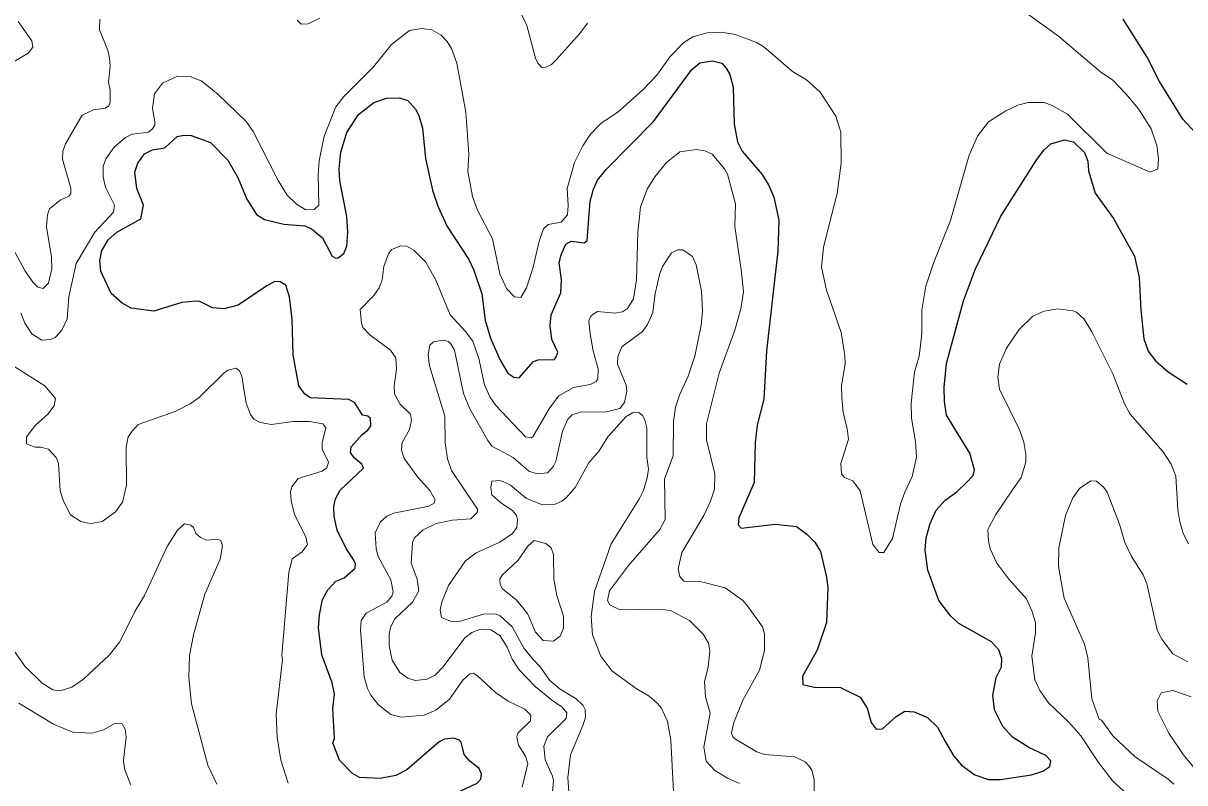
# Model space of a CAD drawing. Extents: x 294.2 to 320.3, y 7482.7 to 7510.7.
# Drawn here: x 305.694 to 308.278, y 7495.369 to 7497.059 of the extents above; entities that cross this region are included whole.
import ezdxf

# ---------------------------------------------------------------- set-up
doc = ezdxf.new("R2010")
doc.units = 0
doc.header["$LTSCALE"] = 0.032
doc.layers.add('1', color=7, linetype='Continuous', lineweight=25)
doc.layers.add('2', color=7, linetype='Continuous', lineweight=13)

msp = doc.modelspace()

# ---------------------------------------------------------------- linework, layer by layer
at = {"layer": '1'}
for points in [[(308.3189, 7496.7964), (308.2733, 7496.8459), (308.2211, 7496.9293), (308.1943, 7496.9835), (308.1405, 7497.0684)], [(306.3982, 7496.7082), (306.3969, 7496.735), (306.4007, 7496.772), (306.4135, 7496.8161), (306.4396, 7496.8563), (306.4741, 7496.8831), (306.5016, 7496.8927), (306.531, 7496.8933), (306.5495, 7496.887), (306.5661, 7496.8678), (306.5737, 7496.8538), (306.582, 7496.8257), (306.5884, 7496.758), (306.6043, 7496.6878), (306.6159, 7496.652), (306.6369, 7496.6071), (306.6849, 7496.5332), (306.6961, 7496.5096), (306.7142, 7496.457), (306.7216, 7496.3987), (306.7334, 7496.3586), (306.7546, 7496.3099), (306.7719, 7496.2808), (306.7853, 7496.2714), (306.7971, 7496.2706), (306.829, 7496.3064), (306.8393, 7496.3104), (306.8754, 7496.3111), (306.8801, 7496.3182), (306.8833, 7496.3276), (306.8699, 7496.3552), (306.866, 7496.3858), (306.8684, 7496.4102), (306.8894, 7496.4597), (306.891, 7496.488), (306.8863, 7496.5266), (306.8902, 7496.5439), (306.9006, 7496.568), (306.9125, 7496.5746), (306.9413, 7496.5706), (306.948, 7496.5761), (306.9551, 7496.6634), (306.9622, 7496.6901), (306.9712, 7496.7098), (306.9909, 7496.7334), (307.0957, 7496.8403), (307.181, 7496.9566), (307.1991, 7496.9708), (307.2274, 7496.9755), (307.2478, 7496.97), (307.2573, 7496.959), (307.2659, 7496.9448), (307.273, 7496.9173), (307.275, 7496.8347), (307.2828, 7496.7954), (307.2931, 7496.7742), (307.3373, 7496.7227), (307.3523, 7496.6983), (307.3635, 7496.6724), (307.3744, 7496.6212), (307.3721, 7496.552), (307.3474, 7496.3302), (307.3415, 7496.2225), (307.3266, 7496.1651), (307.3219, 7496.1266), (307.32, 7496.0377), (307.2856, 7495.9586), (307.2844, 7495.9429), (307.2907, 7495.9358), (307.3662, 7495.9445), (307.4136, 7495.9397), (307.4372, 7495.9224), (307.4545, 7495.9044), (307.4671, 7495.8839), (307.481, 7495.8271), (307.4836, 7495.8041), (307.4803, 7495.7262), (307.4598, 7495.6646), (307.4276, 7495.6064), (307.428, 7495.5883), (307.4532, 7495.582), (307.5121, 7495.5812), (307.5554, 7495.56), (307.5711, 7495.5356), (307.5797, 7495.5034), (307.5908, 7495.4885), (307.6049, 7495.4893), (307.6356, 7495.5168), (307.6552, 7495.5286), (307.6757, 7495.527), (307.7053, 7495.5144), (307.7274, 7495.4932), (307.7437, 7495.4625), (307.7638, 7495.4287), (307.7811, 7495.4082)], [(306.688, 7495.4163), (306.6747, 7495.432), (306.6682, 7495.4599), (306.6644, 7495.4644), (306.651, 7495.4683), (306.6312, 7495.4663), (306.6191, 7495.4606), (306.5475, 7495.398), (306.5227, 7495.3852), (306.4876, 7495.3789), (306.4416, 7495.3807), (306.4263, 7495.3897), (306.3975, 7495.4197), (306.3828, 7495.458), (306.3864, 7495.4677), (306.3824, 7495.5345), (306.3864, 7495.5667), (306.3811, 7495.5919), (306.3583, 7495.654), (306.3504, 7495.7138), (306.353, 7495.7429), (306.3593, 7495.7767), (306.3711, 7495.7987), (306.3892, 7495.8175), (306.4081, 7495.8254), (306.4324, 7495.8466), (306.4332, 7495.8561), (306.4289, 7495.8663), (306.4124, 7495.8907), (306.3919, 7495.9316), (306.3857, 7495.9615), (306.3849, 7495.9843), (306.3888, 7496.0008), (306.3986, 7496.02), (306.4505, 7496.0695), (306.4474, 7496.0781), (306.4297, 7496.0923), (306.4218, 7496.1041), (306.4234, 7496.1166), (306.4478, 7496.1442), (306.4604, 7496.1536), (306.4674, 7496.1638), (306.4667, 7496.1795), (306.4604, 7496.185), (306.4486, 7496.1874), (306.4313, 7496.2149), (306.4183, 7496.222), (306.3326, 7496.226), (306.32, 7496.2338), (306.3066, 7496.2527), (306.2943, 7496.3211), (306.2922, 7496.4004), (306.2864, 7496.4502), (306.2777, 7496.4761), (306.2654, 7496.484), (306.2532, 7496.4847), (306.236, 7496.4751), (306.1721, 7496.4317), (306.1408, 7496.4234), (306.1147, 7496.426), (306.0866, 7496.44), (306.0777, 7496.4406), (306.047, 7496.4375), (305.9844, 7496.4189), (305.9341, 7496.4256), (305.9136, 7496.4366), (305.8893, 7496.4579), (305.8668, 7496.5073), (305.8645, 7496.5302), (305.8684, 7496.5537), (305.8826, 7496.5773), (305.9022, 7496.5946), (305.9553, 7496.6238), (305.9616, 7496.6544), (305.9466, 7496.6914), (305.9419, 7496.7276), (305.9486, 7496.748), (305.9635, 7496.7684), (305.9816, 7496.7778), (306.0091, 7496.7818), (306.0366, 7496.8069), (306.0508, 7496.8101), (306.0677, 7496.8093), (306.1101, 7496.7936), (306.1487, 7496.7542), (306.1715, 7496.7157), (306.1914, 7496.6674), (306.2125, 7496.6337), (306.2306, 7496.6227), (306.2738, 7496.6125), (306.3206, 7496.6086), (306.3348, 7496.6015), (306.3599, 7496.5818), (306.3812, 7496.5409), (306.389, 7496.5362)], [(307.9777, 7495.4054), (307.9797, 7495.418), (307.9687, 7495.4298), (307.9309, 7495.4479), (307.8941, 7495.4708), (307.873, 7495.4944), (307.8544, 7495.5319), (307.8505, 7495.5634), (307.8584, 7495.6035), (307.87, 7495.6271), (307.8707, 7495.6452), (307.8637, 7495.6648), (307.8479, 7495.6829), (307.7748, 7495.7238), (307.7573, 7495.7403), (307.7306, 7495.7747), (307.7058, 7495.8424), (307.7, 7495.8871), (307.7021, 7495.9146), (307.7116, 7495.9461), (307.7249, 7495.976), (307.7446, 7495.998), (307.7705, 7496.0168), (307.7929, 7496.038), (307.8071, 7496.053), (307.8102, 7496.0656), (307.7992, 7496.1025), (307.7477, 7496.1874), (307.743, 7496.2173), (307.7422, 7496.2495), (307.7474, 7496.3022), (307.7857, 7496.4414), (307.8122, 7496.513), (307.8685, 7496.6299), (307.9483, 7496.7557), (307.9646, 7496.7777), (307.9795, 7496.7911), (308.0102, 7496.7997), (308.0298, 7496.795), (308.0542, 7496.7714), (308.0621, 7496.7526), (308.0636, 7496.7305), (308.0782, 7496.681), (308.1191, 7496.6251), (308.166, 7496.541), (308.1762, 7496.4938), (308.1797, 7496.4206), (308.1868, 7496.357), (308.1962, 7496.3294), (308.2123, 7496.3082), (308.2406, 7496.2838), (308.2831, 7496.2563)], [(306.389, 7496.5362), (306.3945, 7496.537), (306.4071, 7496.5472), (306.4134, 7496.563), (306.416, 7496.5945), (306.4135, 7496.629), (306.3982, 7496.7082)], [(306.6522, 7495.3368), (306.6672, 7495.3517), (306.7038, 7495.3684), (306.7116, 7495.377), (306.7132, 7495.3888), (306.7077, 7495.4014), (306.688, 7495.4163)], [(307.7811, 7495.4082), (307.8105, 7495.3871), (307.8411, 7495.3763), (307.8676, 7495.3763), (307.9368, 7495.3873), (307.9619, 7495.3952), (307.9777, 7495.4054)]]:
    msp.add_lwpolyline(points, dxfattribs=at)
at = {"layer": '2'}
for points in [[(307.8884, 7497.1085), (307.9969, 7497.0306)], [(306.7965, 7497.0913), (306.8138, 7497.0542), (306.8336, 7496.9815), (306.8387, 7496.97), (306.8476, 7496.9604), (306.8534, 7496.9597), (306.8687, 7496.9674), (306.8789, 7496.977), (306.9319, 7497.0364), (306.9492, 7497.0593)], [(305.662, 7496.5754), (305.6978, 7496.509), (305.715, 7496.4834), (305.7265, 7496.4719), (305.738, 7496.4687), (305.7501, 7496.4809), (305.7578, 7496.5128), (305.7571, 7496.5384), (305.7456, 7496.606), (305.7482, 7496.6328), (305.7526, 7496.6462), (305.7763, 7496.6654), (305.7954, 7496.6743), (305.7999, 7496.6807), (305.7999, 7496.6922), (305.7814, 7496.7567), (305.782, 7496.7746), (305.7878, 7496.7912), (305.8248, 7496.855), (305.8504, 7496.8665), (305.8772, 7496.8703), (305.8842, 7496.8754), (305.8873, 7496.8831), (305.8873, 7496.9099), (305.8835, 7496.9278), (305.8873, 7496.9636), (305.8861, 7496.9815), (305.8822, 7496.9993), (305.8638, 7497.0446), (305.8644, 7497.0683)], [(305.6741, 7496.9744), (305.7048, 7496.9923), (305.715, 7497.0057), (305.7131, 7497.0197), (305.6824, 7497.0632)], [(306.303, 7497.0657), (306.3119, 7497.0574), (306.3279, 7497.058), (306.3535, 7497.0702)], [(306.6235, 7497.0325), (306.6025, 7497.0447), (306.5795, 7497.0472), (306.5533, 7497.0427), (306.513, 7497.0121), (306.4729, 7496.9623), (306.4071, 7496.8965)], [(308.2152, 7496.7874), (308.2191, 7496.758), (308.2178, 7496.7356), (308.2006, 7496.728), (308.1042, 7496.7701), (308.0167, 7496.8569), (307.9829, 7496.8761), (307.965, 7496.8825), (307.9292, 7496.8831), (307.9062, 7496.8767), (307.8794, 7496.8646), (307.8411, 7496.8397), (307.8162, 7496.8078), (307.7977, 7496.7656), (307.7568, 7496.6201), (307.7185, 7496.5256), (307.7013, 7496.4745), (307.693, 7496.4209), (307.693, 7496.3698), (307.6898, 7496.343), (307.6866, 7496.3187), (307.6764, 7496.283), (307.6687, 7496.214), (307.67, 7496.1808), (307.6789, 7496.1284), (307.6809, 7496.094), (307.6712, 7496.0506), (307.6546, 7496.0161), (307.6451, 7495.9893), (307.6272, 7495.9126), (307.608, 7495.8814), (307.5978, 7495.8813), (307.5838, 7495.8992), (307.5557, 7496.0186), (307.5391, 7496.041), (307.5206, 7496.0486), (307.5142, 7496.0563), (307.5129, 7496.0793), (307.5295, 7496.1336), (307.5269, 7496.1578), (307.518, 7496.1923), (307.5149, 7496.2268), (307.5142, 7496.2523), (307.5225, 7496.3021), (307.5212, 7496.32), (307.5136, 7496.3711), (307.481, 7496.4656), (307.4695, 7496.5166), (307.474, 7496.5601), (307.4868, 7496.6111), (307.5046, 7496.6801), (307.5136, 7496.7478), (307.5123, 7496.8167), (307.5014, 7496.8525), (307.4669, 7496.9061), (307.4363, 7496.9336), (307.405, 7496.9521), (307.3412, 7497.007), (307.3252, 7497.0165), (307.278, 7497.0338), (307.2461, 7497.0395), (307.2154, 7497.0376), (307.1835, 7497.0287), (307.1631, 7497.0165), (307.133, 7496.9852), (307.103, 7496.9437), (307.0724, 7496.9112), (307.0162, 7496.8614), (306.9798, 7496.8365), (306.9555, 7496.8122), (306.9383, 7496.7861), (306.9198, 7496.749), (306.9038, 7496.6916), (306.9063, 7496.6533), (306.9045, 7496.6328), (306.8904, 7496.6169), (306.8617, 7496.6111), (306.8508, 7496.6015), (306.8412, 7496.5741), (306.8285, 7496.5166), (306.8131, 7496.4707), (306.8004, 7496.4489), (306.787, 7496.4503), (306.7692, 7496.4692), (306.7538, 7496.5019), (306.7378, 7496.5792), (306.704, 7496.6431), (306.6931, 7496.6737), (306.6829, 7496.7299), (306.6854, 7496.7682), (306.6784, 7496.8614), (306.6586, 7496.97), (306.6465, 7497.0032), (306.6369, 7497.0185), (306.6235, 7497.0325)], [(307.9969, 7497.0306), (308.0901, 7496.9508), (308.1175, 7496.9323), (308.1463, 7496.9022), (308.175, 7496.8684), (308.2025, 7496.8244), (308.2152, 7496.7874)], [(306.4071, 7496.8965), (306.3892, 7496.8735), (306.3636, 7496.8078), (306.3522, 7496.7529), (306.3496, 7496.7222), (306.3516, 7496.6545), (306.3407, 7496.645), (306.3228, 7496.6443), (306.3017, 7496.6565), (306.2813, 7496.6769), (306.2609, 7496.7095), (306.2053, 7496.818), (306.19, 7496.8403), (306.1268, 7496.901), (306.091, 7496.9303), (306.0674, 7496.9399), (306.0368, 7496.9412), (306.0036, 7496.9259), (305.9857, 7496.9023), (305.9818, 7496.8704), (305.9869, 7496.8397), (305.9863, 7496.8321), (305.9812, 7496.8244), (305.9729, 7496.8167), (305.9359, 7496.8123), (305.9212, 7496.8046), (305.8963, 7496.7835), (305.8778, 7496.7573), (305.872, 7496.7401), (305.872, 7496.7171), (305.8771, 7496.6941), (305.897, 7496.6546), (305.895, 7496.6392), (305.8529, 7496.5945), (305.8114, 7496.5243), (305.7954, 7496.4502), (305.7916, 7496.4017), (305.7801, 7496.3762), (305.7654, 7496.3608), (305.7546, 7496.3557), (305.7354, 7496.3544), (305.7131, 7496.3685), (305.6978, 7496.3915), (305.6888, 7496.4145)], [(306.513, 7496.5556), (306.5335, 7496.5638), (306.5475, 7496.5632), (306.5629, 7496.5543), (306.5897, 7496.5275), (306.612, 7496.4873), (306.6433, 7496.4107), (306.6778, 7496.3736), (306.6938, 7496.3519), (306.7071, 7496.3136), (306.7199, 7496.2549), (306.7321, 7496.2281), (306.7455, 7496.2089), (306.8112, 7496.1393), (306.8234, 7496.1367), (306.8272, 7496.1393), (306.8642, 7496.2025), (306.8853, 7496.23), (306.9179, 7496.2484), (306.9549, 7496.2555), (306.9683, 7496.2619), (306.9722, 7496.2682), (306.9728, 7496.2906), (306.9613, 7496.3302), (306.9549, 7496.3685), (306.9523, 7496.3966), (306.9555, 7496.4068), (306.9613, 7496.4119), (306.9715, 7496.4177), (307.0098, 7496.4138), (307.027, 7496.417), (307.0379, 7496.4247), (307.0513, 7496.4458), (307.0583, 7496.4886), (307.0609, 7496.5933), (307.0666, 7496.6507), (307.082, 7496.6903), (307.0986, 7496.7171), (307.1247, 7496.749), (307.1541, 7496.7727), (307.1912, 7496.7784), (307.2103, 7496.7752), (307.2262, 7496.7682), (307.2537, 7496.7356), (307.2601, 7496.7235), (307.2779, 7496.6571), (307.2767, 7496.6073), (307.2907, 7496.5115), (307.2958, 7496.4617), (307.2901, 7496.4234), (307.2767, 7496.3762), (307.2416, 7496.2804), (307.2141, 7496.168), (307.2141, 7496.1323), (307.2326, 7496.0569), (307.2314, 7496.0225), (307.223, 7495.9956), (307.2077, 7495.9637), (307.1586, 7495.882), (307.1509, 7495.845), (307.1547, 7495.8284), (307.163, 7495.8181), (307.2, 7495.8168), (307.255, 7495.8028), (307.2946, 7495.7747), (307.3061, 7495.7606), (307.338, 7495.716), (307.3425, 7495.7007), (307.3425, 7495.6636), (307.3316, 7495.6202), (307.2945, 7495.5532), (307.2735, 7495.5015), (307.2697, 7495.4798), (307.2722, 7495.4714), (307.2786, 7495.4663), (307.3258, 7495.4382), (307.3431, 7495.4325), (307.4095, 7495.4268), (307.4331, 7495.4159), (307.4427, 7495.4057), (307.4484, 7495.3974), (307.4529, 7495.3776), (307.4529, 7495.3495)], [(306.4435, 7496.4221), (306.4735, 7496.4534), (306.4856, 7496.4707), (306.492, 7496.4886), (306.4958, 7496.5179), (306.5061, 7496.546), (306.513, 7496.5556)], [(306.7812, 7495.6445), (306.7704, 7495.6713), (306.7538, 7495.6968), (306.734, 7495.7096), (306.711, 7495.7108), (306.6919, 7495.7039), (306.6759, 7495.6917), (306.628, 7495.6272), (306.6101, 7495.6087), (306.5923, 7495.5997), (306.5654, 7495.5972), (306.5494, 7495.6023), (306.5316, 7495.6145), (306.5143, 7495.6419), (306.5079, 7495.6739), (306.5079, 7495.7007), (306.5118, 7495.7173), (306.5207, 7495.7339), (306.5597, 7495.7709), (306.5737, 7495.7964), (306.5705, 7495.822), (306.5571, 7495.8577), (306.5597, 7495.9037), (306.5641, 7495.9145), (306.5833, 7495.9318), (306.6127, 7495.9465), (306.6485, 7495.9535), (306.6893, 7495.9567), (306.704, 7495.9714), (306.704, 7495.9784), (306.6465, 7496.0639), (306.6376, 7496.0901), (306.6325, 7496.1259), (306.6318, 7496.1846), (306.5973, 7496.297), (306.5948, 7496.3213), (306.5986, 7496.343), (306.6063, 7496.3506), (306.628, 7496.3544), (306.6401, 7496.3513), (306.6452, 7496.3461), (306.6529, 7496.3315), (306.6733, 7496.2357), (306.6874, 7496.2012), (306.727, 7496.131), (306.7372, 7496.1176), (306.75, 7496.1105), (306.7838, 7496.0933), (306.8189, 7496.0627), (306.8374, 7496.0563), (306.8598, 7496.0588), (306.8732, 7496.0735), (306.8783, 7496.0838), (306.8936, 7496.1514), (306.9051, 7496.1783), (306.9147, 7496.1878), (306.9357, 7496.1948), (306.9881, 7496.1935), (307.0213, 7496.2019), (307.0315, 7496.2153), (307.0366, 7496.2408), (307.0353, 7496.2536), (307.0156, 7496.3008), (307.0168, 7496.3174), (307.0251, 7496.3391), (307.0711, 7496.3736), (307.0826, 7496.3889), (307.0941, 7496.4158), (307.0992, 7496.4579), (307.1101, 7496.5026), (307.1158, 7496.5179), (307.1362, 7496.5485), (307.1503, 7496.5549), (307.1611, 7496.5549), (307.1828, 7496.5402), (307.1911, 7496.5218), (307.2026, 7496.463), (307.2045, 7496.4196), (307.202, 7496.3877), (307.1879, 7496.3187), (307.1732, 7496.274), (307.1535, 7496.2319), (307.1451, 7496.2051), (307.1407, 7496.1731), (307.1394, 7496.0965), (307.1203, 7496.0454), (307.1215, 7495.9547), (307.1101, 7495.9331), (307.0404, 7495.8526), (306.9977, 7495.7964), (306.9932, 7495.7747), (306.999, 7495.7651), (307.0213, 7495.7543), (307.1082, 7495.7555), (307.1337, 7495.7524)], [(306.8036, 7495.3597), (306.8164, 7495.4121), (306.8113, 7495.4287), (306.7959, 7495.4529), (306.7921, 7495.4708), (306.794, 7495.4798), (306.8221, 7495.5072), (306.8227, 7495.5199), (306.81, 7495.5327), (306.7723, 7495.5512), (306.7442, 7495.5704), (306.704, 7495.6074), (306.6944, 7495.6132), (306.6874, 7495.6119), (306.6714, 7495.5979), (306.642, 7495.5551), (306.612, 7495.5308), (306.5859, 7495.52), (306.5348, 7495.5155), (306.5118, 7495.5212), (306.4831, 7495.5436), (306.4671, 7495.564), (306.4594, 7495.5794), (306.4524, 7495.6049), (306.4441, 7495.7096), (306.4454, 7495.73), (306.4569, 7495.7466), (306.5029, 7495.7709), (306.5137, 7495.7843), (306.5169, 7495.7939), (306.5118, 7495.8207), (306.4837, 7495.8731), (306.4786, 7495.8897), (306.4767, 7495.9254), (306.4888, 7495.9497), (306.5029, 7495.9624), (306.5182, 7495.9695), (306.5961, 7495.9848), (306.6082, 7495.9911), (306.6099, 7495.999), (306.5984, 7496.0196), (306.5714, 7496.0492), (306.5415, 7496.0906), (306.5352, 7496.109), (306.5369, 7496.1263), (306.5533, 7496.1553), (306.5577, 7496.1757), (306.5552, 7496.1891), (306.5316, 7496.2127), (306.5201, 7496.2344), (306.5188, 7496.2523), (306.5245, 7496.2893), (306.5227, 7496.3148), (306.5111, 7496.3321), (306.4646, 7496.3659), (306.4492, 7496.3819), (306.446, 7496.3915), (306.4435, 7496.4221)], [(308.1489, 7495.345), (308.1176, 7495.3731), (308.0856, 7495.4146), (308.0461, 7495.474), (308.0205, 7495.5033), (307.9746, 7495.5468), (307.9554, 7495.5743), (307.9439, 7495.5985), (307.9375, 7495.6509), (307.9452, 7495.7032), (307.9452, 7495.7262), (307.9375, 7495.7517), (307.9254, 7495.7786), (307.8864, 7495.822), (307.8596, 7495.8577), (307.8449, 7495.8897), (307.8411, 7495.9075), (307.8398, 7495.9331), (307.8424, 7495.9388), (307.8571, 7495.9663), (307.8941, 7496.0212), (307.9139, 7496.0486), (307.9241, 7496.0825), (307.9241, 7496.1004), (307.9196, 7496.1272), (307.9107, 7496.1527), (307.8653, 7496.2447), (307.8615, 7496.2715), (307.8653, 7496.3008), (307.8807, 7496.3366), (307.9094, 7496.3781), (307.9394, 7496.4075), (307.965, 7496.4189), (307.9956, 7496.4234), (308.0288, 7496.4195), (308.0365, 7496.4164), (308.0537, 7496.4004), (308.0709, 7496.3723), (308.1176, 7496.2791), (308.1437, 7496.2127), (308.1559, 7496.1897), (308.2299, 7496.1055), (308.2471, 7496.078), (308.2574, 7496.0518), (308.2619, 7495.9765), (308.2663, 7495.9497), (308.274, 7495.9241), (308.2861, 7495.9012)], [(305.6147, 7496.3327), (305.7418, 7496.2523), (305.7654, 7496.2242), (305.7629, 7496.2076), (305.7488, 7496.1897), (305.7213, 7496.1648), (305.7009, 7496.1393), (305.7009, 7496.1233), (305.7201, 7496.1163), (305.7329, 7496.1163), (305.7501, 7496.1112), (305.7673, 7496.0933), (305.7724, 7496.0799), (305.7762, 7496.0186), (305.7833, 7495.9956), (305.7992, 7495.9656), (305.8223, 7495.9503), (305.8338, 7495.9478), (305.8452, 7495.9465), (305.8695, 7495.9509), (305.8989, 7495.972), (305.9148, 7495.9937), (305.9238, 7496.0314), (305.9225, 7496.1157), (305.9276, 7496.1387), (305.9359, 7496.1514), (305.9499, 7496.1667), (306.0317, 7496.1955), (306.0649, 7496.2121), (306.0853, 7496.2267), (306.1409, 7496.281), (306.1492, 7496.2874), (306.1676, 7496.2919), (306.1753, 7496.2861), (306.1798, 7496.274), (306.19, 7496.214), (306.1996, 7496.1885), (306.2066, 7496.1782), (306.2207, 7496.1712)], [(306.2207, 7496.1712), (306.2462, 7496.1667), (306.2947, 7496.1731), (306.3305, 7496.1731), (306.3605, 7496.168), (306.3668, 7496.1591), (306.3585, 7496.1259)], [(306.7547, 7495.7408), (306.7442, 7495.7453), (306.7174, 7495.7447), (306.6638, 7495.7281), (306.6478, 7495.7274), (306.6241, 7495.737), (306.6216, 7495.7543), (306.6248, 7495.7722), (306.6401, 7495.8079), (306.6778, 7495.8628), (306.7014, 7495.8807), (306.7544, 7495.9043), (306.7819, 7495.9241), (306.7921, 7495.9375), (306.7934, 7495.9548), (306.7908, 7495.9637), (306.7819, 7495.9752), (306.7563, 7495.9924), (306.7365, 7496.0103), (306.734, 7496.0263), (306.7365, 7496.0403), (306.7538, 7496.0416), (306.7659, 7496.0371), (306.7774, 7496.0314), (306.8132, 7496.002), (306.8489, 7495.9879), (306.8757, 7495.9886), (306.8923, 7495.9956), (306.9006, 7496.0027), (306.9217, 7496.0263), (306.9523, 7496.0812), (306.9747, 7496.108), (306.9945, 7496.1387), (307.0353, 7496.184), (307.0488, 7496.1923), (307.0635, 7496.1929), (307.0717, 7496.1865), (307.0769, 7496.177), (307.0813, 7496.1591), (307.0813, 7496.094), (307.0845, 7496.0672), (307.082, 7496.048), (307.0736, 7496.0199), (307.0647, 7496.002), (307.0015, 7495.9012), (306.9645, 7495.7952), (306.9574, 7495.739), (306.96, 7495.6981), (306.9785, 7495.6509), (307.0034, 7495.6183), (307.0571, 7495.5793), (307.0864, 7495.5621), (307.1049, 7495.5455), (307.1139, 7495.5353), (307.1273, 7495.5053), (307.1343, 7495.4644), (307.14, 7495.3495)], [(306.3585, 7496.1259), (306.3585, 7496.1118), (306.3733, 7496.0824), (306.3694, 7496.0697), (306.3586, 7496.0627), (306.3056, 7496.0461), (306.2915, 7496.0276), (306.2883, 7496.0174), (306.2896, 7495.9969), (306.2972, 7495.9663), (306.3222, 7495.9165), (306.326, 7495.8992), (306.3145, 7495.8832), (306.2921, 7495.8673), (306.2845, 7495.8373), (306.2691, 7495.6534), (306.2704, 7495.6432), (306.2564, 7495.5219), (306.2589, 7495.4708), (306.2666, 7495.4197), (306.2832, 7495.3687)], [(308.2535, 7495.3661), (308.2408, 7495.3776), (308.1674, 7495.4267), (308.1176, 7495.4734), (308.092, 7495.5085), (308.0869, 7495.511), (308.0709, 7495.5564), (308.062, 7495.647), (308.0543, 7495.6777), (308.009, 7495.7798), (308.0058, 7495.8003), (307.9969, 7495.8514), (307.9975, 7495.8922), (308.0122, 7495.9637), (308.0288, 7496.0033), (308.0435, 7496.0237)], [(308.0435, 7496.0237), (308.069, 7496.041), (308.0812, 7496.0403), (308.0978, 7496.0263), (308.1048, 7496.0161), (308.1322, 7495.9446), (308.1444, 7495.9037)], [(306.1243, 7495.3661), (306.1044, 7495.4082), (306.0681, 7495.5449), (306.0623, 7495.6036), (306.0636, 7495.6521), (306.0725, 7495.6981), (306.098, 7495.7888), (306.1319, 7495.8667), (306.137, 7495.896), (306.1338, 7495.9082), (306.1268, 7495.9113), (306.1013, 7495.9094), (306.0879, 7495.9152), (306.0776, 7495.9241), (306.0725, 7495.9375), (306.0668, 7495.9426), (306.0527, 7495.9452), (306.0368, 7495.9311), (306.0138, 7495.8948), (305.9634, 7495.7862), (305.9423, 7495.7505), (305.9091, 7495.6828), (305.8848, 7495.6534), (305.828, 7495.5997), (305.8018, 7495.5819), (305.7763, 7495.5736), (305.7597, 7495.5762), (305.7361, 7495.5908), (305.6977, 7495.6285), (305.669, 7495.6687)], [(308.1444, 7495.9037), (308.159, 7495.8731), (308.1853, 7495.8322), (308.1935, 7495.8118), (308.2159, 7495.7096), (308.2261, 7495.6892), (308.251, 7495.6559), (308.2842, 7495.6387)], [(306.9076, 7495.3495), (306.9051, 7495.3814), (306.9109, 7495.4312), (306.9389, 7495.4964), (306.9447, 7495.5142), (306.9441, 7495.5321), (306.9396, 7495.5411), (306.9236, 7495.5564), (306.8885, 7495.5774), (306.8642, 7495.5979), (306.8445, 7495.6266), (306.8279, 7495.6432), (306.808, 7495.6681), (306.7812, 7495.716), (306.7547, 7495.7408)], [(307.1337, 7495.7524), (307.1758, 7495.73), (307.2064, 7495.7), (307.2179, 7495.6802), (307.2211, 7495.6624), (307.2173, 7495.6266), (307.209, 7495.5947)], [(306.8285, 7495.1592), (306.8093, 7495.1886), (306.7991, 7495.2161), (306.8029, 7495.2422), (306.8106, 7495.2518), (306.8323, 7495.2562), (306.8668, 7495.2556), (306.8764, 7495.2626), (306.8777, 7495.2857), (306.8693, 7495.324), (306.8731, 7495.3738), (306.8713, 7495.384), (306.8547, 7495.4203), (306.8521, 7495.4504), (306.8604, 7495.4714), (306.9019, 7495.5123), (306.9032, 7495.5251), (306.893, 7495.5378), (306.8687, 7495.5538), (306.833, 7495.5838), (306.7972, 7495.6208), (306.7812, 7495.6445)], [(307.209, 7495.5947), (307.2115, 7495.5602), (307.2218, 7495.5244), (307.2077, 7495.4491), (307.2128, 7495.4171), (307.2326, 7495.3967), (307.2601, 7495.3795), (307.2869, 7495.3674)], [(308.3225, 7495.3738), (308.274, 7495.4325), (308.2421, 7495.4798), (308.2178, 7495.5283), (308.2159, 7495.5513), (308.2248, 7495.5691), (308.251, 7495.5749), (308.2919, 7495.5608)], [(305.761, 7495.4995), (305.6843, 7495.5461)], [(305.9142, 7495.5001), (305.9078, 7495.5021), (305.8963, 7495.5008), (305.8727, 7495.4868), (305.8465, 7495.4797), (305.8044, 7495.4817), (305.761, 7495.4995)], [(305.9333, 7495.3641), (305.9193, 7495.4006), (305.9167, 7495.4185), (305.9225, 7495.4708), (305.9205, 7495.4887), (305.9142, 7495.5001)]]:
    msp.add_lwpolyline(points, dxfattribs=at)
msp.add_lwpolyline([(306.7598, 7495.8008), (306.7551, 7495.8105), (306.7544, 7495.8226), (306.7589, 7495.8309), (306.7946, 7495.8647), (306.8164, 7495.896), (306.8304, 7495.9082), (306.8566, 7495.9018), (306.8681, 7495.8922), (306.8731, 7495.8769), (306.8738, 7495.822), (306.8808, 7495.7862), (306.8955, 7495.7403), (306.8955, 7495.7134), (306.8879, 7495.6956), (306.8732, 7495.684), (306.8502, 7495.686), (306.8336, 7495.7045), (306.8164, 7495.7441), (306.8061, 7495.7581), (306.7902, 7495.7766)], close=True, dxfattribs=at)

doc.saveas('drawing.dxf')
